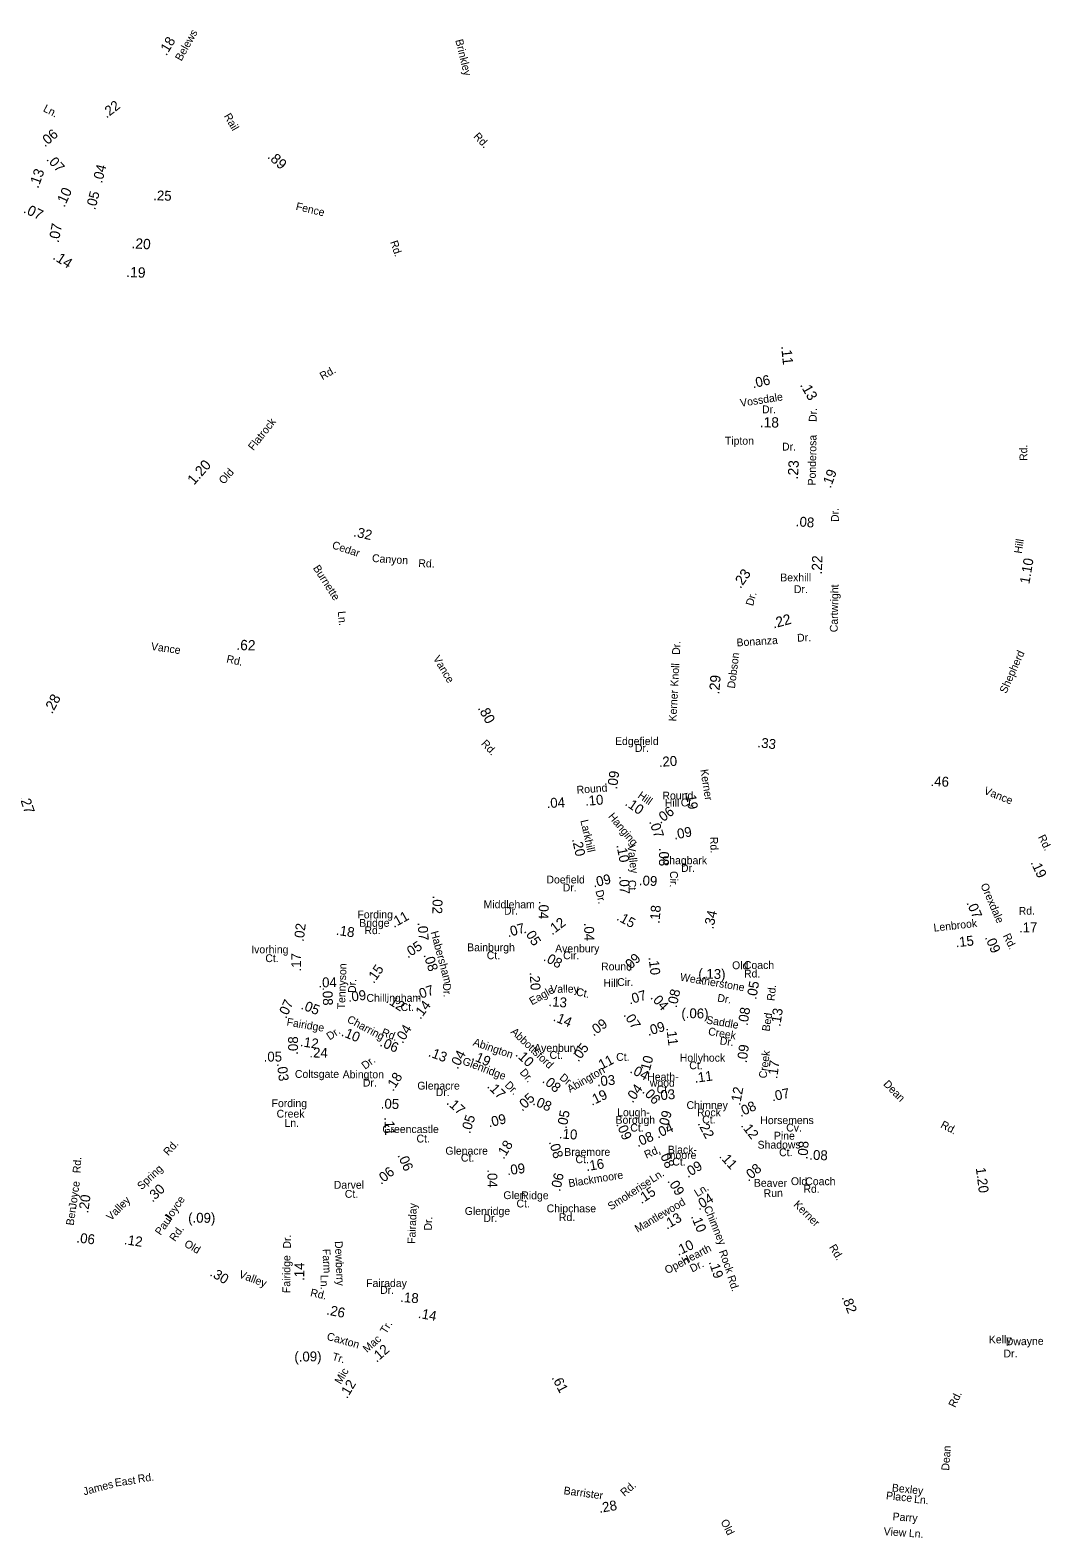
# Model space of a CAD drawing. Extents: x 1553981 to 1780076, y 812965 to 996873.
# Drawn here: x 1670055 to 1682445, y 874922 to 893216 of the extents above; entities that cross this region are included whole.
import ezdxf

# ---------------------------------------------------------------- set-up
doc = ezdxf.new("R2010")
doc.units = 0
for name, color, linetype in [('Exist Road Non-System Type 51 Label', 7, 'Continuous'), ('Exist Road Secondary Mileage Hundredths English Label', 7, 'Continuous'), ('Map Preparation Border Antique Large Shape', 7, 'Continuous')]:
    doc.layers.add(name, color=color, linetype=linetype)

msp = doc.modelspace()

# ---------------------------------------------------------------- texts
at = {"layer": 'Exist Road Non-System Type 51 Label'}
for s, rotation, p in [('Dr.', 87.1564, (1677941, 885634)), ('Knoll', 86.9674, (1677921, 885250)), ('Kerner', 87.2014, (1677900, 884827)), ('Fairaday', 87.7713, (1674730, 878487)), ('Dr.', 87.7713, (1674930, 878649)), ('Dewberry', 272.5075, (1673753, 878521)), ('Farm', 272.5075, (1673604, 878426)), ('Ln.', 270.8714, (1673580, 878112)), ('Kelly', 0.7743, (1681693, 877280)), ('Dwayne', 0.7743, (1681899, 877257)), ('Dr.', 0.7743, (1681871, 877110)), ('James', 14.8595, (1670711, 875437)), ('East', 7.4912, (1671088, 875544)), ('Rd.', 7.4912, (1671368, 875591)), ('Place', 354.0588, (1680441, 875390)), ('Bexley', 354.0588, (1680512, 875485)), ('Ln.', 354.0588, (1680782, 875347)), ('Parry', 356.0102, (1680522, 875135)), ('View', 356.0102, (1680413, 874955)), ('Ln.', 356.0102, (1680719, 874933))]:
    msp.add_text(s, height=95, rotation=rotation, dxfattribs=at).set_placement(p)
at = {"layer": 'Exist Road Secondary Mileage Hundredths English Label'}
for s, height, rotation, p in [('.18', 120, 58.9147, (1671709, 892899)), ('.22', 120, 37.5846, (1670983, 892143)), ('.06', 120, 40.4542, (1670235, 891792)), ('.89', 125, 318.0587, (1672928, 891671)), ('.13', 125, 70.2961, (1670153, 891289)), ('.07', 120, 312.0614, (1670247, 891645)), ('.04', 120, 75.5434, (1670927, 891353)), ('.10', 125, 65.3951, (1670471, 891059)), ('.05', 120, 75.4697, (1670845, 891029)), ('.25', 120, 357.9732, (1671548, 891153)), ('.07', 125, 335.0103, (1669965, 891006)), ('.07', 125, 79.3893, (1670401, 890631)), ('.20', 125, 356.3987, (1671283, 890570)), ('.14', 125, 327.0426, (1670321, 890444)), ('.19', 125, 357.5359, (1671221, 890221)), ('.11', 125, 275.8067, (1679171, 889381)), ('.06', 120, 12.9875, (1678831, 888870)), ('.13', 125, 299.7241, (1679397, 888911)), ('.18', 125, 359.4741, (1678912, 888396)), ('1.20', 125, 48.5462, (1672045, 887690)), ('.23', 125, 86.6454, (1679374, 887762)), ('.19', 120, 69.6881, (1679772, 887651)), ('.08', 120, 355.3188, (1679346, 887198)), ('.32', 120, 347.6273, (1673974, 887075)), ('.22', 125, 88.3802, (1679666, 886609)), ('1.10', 120, 80.3634, (1682184, 886491)), ('.23', 125, 54.7507, (1678677, 886433)), ('.22', 125, 15.2674, (1679080, 885955)), ('.62', 125, 358.4725, (1672557, 885695)), ('.29', 125, 85.452, (1678420, 885155)), ('.28', 125, 61.7984, (1670322, 884912)), ('.80', 125, 298.5271, (1675486, 884991)), ('.33', 120, 353.3618, (1678880, 884516)), ('.20', 120, 4.0522, (1677690, 884276)), ('.09', 120, 82.7438, (1677179, 884000)), ('.46', 120, 357.3552, (1680983, 884045)), ('.27', 125, 289.113, (1669921, 883914)), ('.04', 120, 3.3546, (1676328, 883776)), ('.10', 120, 4.3844, (1676795, 883804)), ('.10', 120, 324.8313, (1677267, 883818)), ('.19', 120, 279.0146, (1678011, 883974)), ('.06', 120, 36.2406, (1677705, 883580)), ('.07', 120, 288.8185, (1677568, 883613)), ('.09', 120, 10.9647, (1677877, 883394)), ('.20', 120, 282.7728, (1676632, 883399)), ('.10', 120, 281.2837, (1677171, 883327)), ('.08', 120, 269.5521, (1677690, 883295)), ('.19', 120, 295.1742, (1682197, 883117)), ('.09', 120, 12.8644, (1676897, 882813)), ('.07', 120, 272.0841, (1677206, 882954)), ('.09', 120, 356.7688, (1677442, 882842)), ('.02', 120, 268.9433, (1674942, 882716)), ('.04', 120, 268.9358, (1676231, 882652)), ('.18', 120, 85.2729, (1677694, 882372)), ('.07', 120, 293.45, (1681418, 882628)), ('.02', 120, 83.229, (1673375, 882151)), ('.11', 120, 29.3267, (1674471, 882321)), ('.07', 120, 273.9304, (1674759, 882388)), ('.07', 120, 15.6416, (1675857, 882209)), ('.12', 120, 37.4926, (1676391, 882230)), ('.04', 120, 270.926, (1676779, 882385)), ('.15', 120, 331.2435, (1677165, 882424)), ('.34', 120, 77.4815, (1678347, 882303)), ('.17', 120, 1.2145, (1682060, 882267)), ('.18', 120, 351.3786, (1673763, 882240)), ('.05', 120, 302.1401, (1676045, 882282)), ('.15', 120, 6.3312, (1681294, 882087)), ('.09', 120, 293.4427, (1681642, 882208)), ('.17', 120, 90, (1673345, 881794)), ('.05', 120, 32.8981, (1674640, 881951)), ('.08', 120, 287.5936, (1674829, 881996)), ('.08', 120, 331.807, (1676277, 881932)), ('.09', 120, 44.3336, (1677317, 881785)), ('.15', 120, 55.0047, (1674226, 881641)), ('.10', 120, 276.8974, (1677561, 881966)), ('(.13)', 120, 358.7032, (1678165, 881709)), ('.04', 120, 1.3028, (1673556, 881600)), ('.07', 120, 18.2965, (1674757, 881450)), ('.20', 120, 274.2291, (1676117, 881784)), ('.05', 120, 80.1739, (1678868, 881447)), ('.07', 120, 65.5177, (1673163, 881215)), ('.08', 120, 271.5146, (1673605, 881602)), ('.09', 120, 7.372, (1673919, 881424)), ('.12', 120, 327.2543, (1674367, 881425)), ('.14', 120, 52.9038, (1674792, 881206)), ('.13', 120, 355.07, (1676344, 881375)), ('.07', 120, 16.5005, (1677334, 881393)), ('.04', 120, 312.1556, (1677578, 881474)), ('.08', 120, 78.174, (1677903, 881348)), ('.05', 120, 338.7789, (1673334, 881343)), ('.14', 120, 337.4043, (1676395, 881200)), ('.07', 120, 302.9423, (1677253, 881267)), ('(.06)', 120, 358.7032, (1677959, 881230)), ('.08', 120, 81.5969, (1678764, 881131)), ('.13', 120, 81.7505, (1679161, 881120)), ('.10', 120, 337.8996, (1673823, 881017)), ('.04', 120, 58.9545, (1674577, 880912)), ('.09', 120, 35.8173, (1676894, 881004)), ('.09', 120, 17.2937, (1677559, 881011)), ('.11', 120, 277.2038, (1677777, 881110)), ('.08', 120, 90, (1673307, 880784)), ('.12', 120, 351.5131, (1673327, 880888)), ('.06', 120, 336.7874, (1674291, 880894)), ('.05', 120, 53.2764, (1676711, 880689)), ('.09', 120, 82.688, (1678753, 880679)), ('.24', 120, 358.6034, (1673444, 880752)), ('.13', 120, 339.3172, (1674880, 880769)), ('.04', 120, 62.739, (1675246, 880600)), ('.19', 120, 336.005, (1675408, 880729)), ('.10', 120, 316.615, (1675938, 880779)), ('.11', 120, 27.2881, (1676953, 880581)), ('.10', 120, 75.0305, (1677565, 880539)), ('.17', 120, 82.4599, (1679123, 880487)), ('.03', 120, 276.6279, (1673051, 880678)), ('.18', 120, 57.7779, (1674461, 880332)), ('.03', 120, 5.7166, (1676940, 880399)), ('.04', 120, 331.8299, (1677327, 880571)), ('.11', 120, 7.9107, (1678125, 880442)), ('.17', 120, 314.3465, (1675595, 880394)), ('.08', 120, 320.5302, (1676264, 880457)), ('.19', 120, 25.8999, (1676874, 880163)), ('.04', 120, 54.479, (1677368, 880191)), ('.06', 120, 313.7645, (1677478, 880332)), ('.03', 120, 4.905, (1677667, 880229)), ('.12', 120, 79.7248, (1678673, 880163)), ('.07', 120, 12.2032, (1679066, 880217)), ('.05', 120, 358.5111, (1674310, 880131)), ('.17', 120, 317.9353, (1675102, 880193)), ('.05', 120, 42.9898, (1676028, 880092)), ('.08', 120, 336.4821, (1676148, 880181)), ('.08', 120, 25.1834, (1678680, 880026)), ('.11', 120, 272.6009, (1674355, 880026)), ('.05', 120, 72.6727, (1675395, 879820)), ('.09', 120, 13.5566, (1675626, 879902)), ('.05', 120, 79.4029, (1676566, 879880)), ('.09', 120, 75.2825, (1677790, 879873)), ('.10', 120, 356.0508, (1676471, 879769)), ('.09', 120, 292.9249, (1677167, 879941)), ('.08', 120, 23.2769, (1677431, 879661)), ('.04', 120, 24.3575, (1677674, 879767)), ('.22', 120, 297.7635, (1678155, 879950)), ('.12', 120, 307.9442, (1678677, 879923)), ('.18', 120, 58.2031, (1675804, 879508)), ('.08', 120, 287.0046, (1676350, 879727)), ('.08', 120, 85.8144, (1679490, 879511)), ('.08', 120, 358.1655, (1679512, 879510)), ('.06', 120, 38.8515, (1674315, 879203)), ('.06', 120, 293.4836, (1674512, 879564)), ('.09', 120, 7.5932, (1675849, 879321)), ('.16', 120, 9.1716, (1676810, 879371)), ('.08', 120, 294.5365, (1677683, 879596)), ('.09', 120, 32.257, (1678039, 879285)), ('.11', 120, 312.2108, (1678413, 879546)), ('.08', 120, 40.1244, (1678774, 879240)), ('.04', 120, 270.5077, (1675606, 879393)), ('.06', 120, 78.103, (1676489, 879118)), ('.09', 120, 301.4809, (1677787, 879251)), ('1.20', 120, 277.2674, (1681534, 879410)), ('.20', 120, 82.0878, (1670759, 878857)), ('.30', 120, 43.383, (1671540, 878987)), ('.15', 120, 33.2445, (1677475, 878970)), ('.04', 120, 31.5333, (1678173, 878893)), ('(.09)', 120, 359.4408, (1671973, 878747)), ('.13', 120, 30.5081, (1677784, 878659)), ('.10', 120, 292.5128, (1678074, 878822)), ('.06', 120, 353.3794, (1670613, 878507)), ('.12', 120, 351.578, (1671190, 878485)), ('.10', 120, 25.4249, (1677922, 878341)), ('.30', 120, 329.4774, (1672228, 878108)), ('.14', 120, 89.6872, (1673382, 878039)), ('.19', 120, 288.3782, (1678291, 878269)), ('.18', 120, 355.589, (1674545, 877785)), ('.82', 120, 291.507, (1679904, 877840)), ('.26', 120, 348.7576, (1673646, 877633)), ('.14', 120, 349.5625, (1674758, 877592)), ('.12', 120, 41.3928, (1674260, 877044)), ('(.09)', 120, 0.8079, (1673263, 877060)), ('.12', 120, 59.0752, (1673902, 876603)), ('.61', 120, 297.6795, (1676382, 876866)), ('.28', 120, 10.1441, (1676967, 875223))]:
    msp.add_text(s, height=height, rotation=rotation, dxfattribs=at).set_placement(p)
msp.add_text('.05', height=120, dxfattribs=at).set_placement((1672890, 880701))
at = {"layer": 'Map Preparation Border Antique Large Shape'}
for s, rotation, p in [('Belews', 60.6365, (1671891, 892834)), ('Brinkley', 283.9574, (1675215, 893094)), ('Ln.', 332.2366, (1670205, 892236)), ('Rail', 299.9771, (1672404, 892175)), ('Rd.', 314.0355, (1675431, 891920)), ('Fence', 346.8415, (1673274, 891037)), ('Rd.', 288.6892, (1674424, 890646)), ('Rd.', 29.4128, (1673604, 888968)), ('Vossdale', 8.8068, (1678681, 888645)), ('Dr.', 87.9563, (1679601, 888461)), ('Flatrock', 51.7889, (1672766, 888108)), ('Ponderosa', 88.9872, (1679590, 887691)), ('Rd.', 90.634, (1682160, 887990)), ('Old', 48.5462, (1672406, 887699)), ('Dr.', 90.6866, (1679872, 887249)), ('Cedar', 341.4584, (1673712, 886931)), ('Hill', 80.7512, (1682091, 886860)), ('Canyon', 356.1596, (1674203, 886764)), ('Rd.', 357.7655, (1674766, 886702)), ('Burnette', 302.7548, (1673485, 886689)), ('Dr.', 74.2571, (1678830, 886223)), ('Cartwright', 88.905, (1679857, 885910)), ('Ln.', 275.3862, (1673790, 886163)), ('Bonanza', 3.5647, (1678633, 885738)), ('Dr.', 2.6103, (1679367, 885795)), ('Vance', 351.9866, (1671518, 885695)), ('Dobson', 82.9792, (1678610, 885224)), ('Shepherd', 65.9523, (1681904, 885160)), ('Rd.', 347.5602, (1672432, 885545)), ('Vance', 300.9822, (1674943, 885593)), ('Rd.', 312.8312, (1675524, 884554)), ('Kerner', 279.0146, (1678190, 884241)), ('Round', 4.3844, (1676692, 883950)), ('Vance', 338.2444, (1681625, 883952)), ('Hill', 324.8313, (1677422, 883910)), ('Larkhill', 282.7728, (1676734, 883625)), ('Hanging', 309.727, (1677066, 883672)), ('Rd.', 296.4439, (1682287, 883426)), ('Valley', 276.6237, (1677306, 883324)), ('Rd.', 272.3135, (1678308, 883426)), ('Cir.', 268.8262, (1677824, 883014)), ('Dr.', 283.6061, (1676917, 882772)), ('Ct.', 274.3405, (1677312, 882901)), ('Orexdale', 293.45, (1681589, 882842)), ('Rd.', 0.9841, (1682056, 882481)), ('Lenbrook', 6.3312, (1681027, 882277)), ('Habersham', 285.2332, (1674915, 882271)), ('Rd.', 295.7299, (1681861, 882228)), ('Tennyson', 88.0322, (1673877, 881333)), ('Round', 0.176, (1676986, 881807)), ('Dr.', 88.0322, (1674009, 881532)), ('Dr.', 273.9185, (1675064, 881648)), ('Valley', 0.5143, (1676370, 881534)), ('Hill', 359.771, (1677014, 881608)), ('Cir.', 0.0078, (1677181, 881618)), ('Weatherstone', 350.4379, (1677939, 881684)), ('Eagle', 29.819, (1676147, 881382)), ('Ct.', 347.5323, (1676676, 881506)), ('Dr.', 351.3453, (1678392, 881430)), ('Rd.', 84.1307, (1679091, 881433)), ('Charring', 331.9093, (1673894, 881184)), ('Saddle', 350.4052, (1678257, 881163)), ('Bed', 81.7505, (1679031, 881062)), ('Fairidge', 350.5316, (1673164, 881138)), ('Dr.', 33.7073, (1673691, 880956)), ('Rd.', 338.1855, (1674311, 881022)), ('Abbottsford', 316.615, (1675882, 881053)), ('Creek', 350.4769, (1678280, 881024)), ('Abington', 341.19, (1675423, 880899)), ('Dr.', 352.4897, (1678422, 880910)), ('Dr.', 36.8885, (1674121, 880600)), ('Glenridge', 339.3067, (1675294, 880670)), ('Creek', 82.4599, (1678993, 880492)), ('Dr.', 310.7422, (1675992, 880566)), ('Dr.', 320.5302, (1676473, 880493)), ('Abington', 29.8591, (1676608, 880320)), ('Dr.', 315.5567, (1675809, 880407)), ('Dean', 314.6009, (1680405, 880421)), ('Horsemens', 0.0774, (1678918, 879942)), ('Rd.', 331.8506, (1681098, 879906)), ('Pine', 359.4638, (1679083, 879755)), ('Cv.', 359.2183, (1679232, 879853)), ('Rd.', 47.7769, (1671732, 879552)), ('Rd.', 23.2769, (1677534, 879522)), ('Shadows', 0.2859, (1678886, 879644)), ('Ct.', 0.5744, (1679147, 879552)), ('Rd.', 86.6901, (1670666, 879344)), ('Spring', 43.383, (1671408, 879138)), ('Joyce', 82.0878, (1670614, 878916)), ('Blackmoore', 9.1716, (1676597, 879176)), ('Smokerise', 33.2445, (1677105, 878893)), ('Ln.', 32.5911, (1677613, 879227)), ('Beaver', 359.6193, (1678840, 879182)), ('Valley', 45.2709, (1671036, 878764)), ('Joyce', 55.5739, (1671752, 878756)), ('Ln.', 31.5333, (1678153, 879055)), ('Run', 1.3414, (1678960, 879055)), ('Ben', 81.6615, (1670583, 878707)), ('Mantlewood', 30.5081, (1677429, 878623)), ('Chimney', 292.5128, (1678230, 878927)), ('Kerner', 315.4844, (1679314, 878957)), ('Paul', 54.3653, (1671639, 878585)), ('Rd.', 54.3653, (1671814, 878510)), ('Old', 329.4919, (1671917, 878464)), ('Dr.', 89.6872, (1673220, 878432)), ('Fairidge', 89.6872, (1673212, 877892)), ('Hearth', 27.0183, (1677994, 878233)), ('Rock', 289.7039, (1678414, 878397)), ('Rd.', 301.1345, (1679750, 878449)), ('Valley', 339.3413, (1672581, 878083)), ('Open', 27.0183, (1677787, 878121)), ('Dr.', 27.0183, (1678092, 878140)), ('Rd.', 288.3782, (1678516, 878090)), ('Rd.', 347.5443, (1673450, 877855)), ('Caxton', 344.2703, (1673649, 877327)), ('Tr.', 58.6099, (1674376, 877389)), ('Mac', 41.3928, (1674145, 877163)), ('Tr.', 344.2703, (1673714, 877081)), ('Mic', 59.0672, (1673825, 876778)), ('Rd.', 64.7632, (1681283, 876496)), ('Dean', 85.9142, (1681210, 875735)), ('Rd.', 40.3014, (1677269, 875419)), ('Barrister', 352.3038, (1676527, 875452)), ('Old', 297.034, (1678434, 875119))]:
    msp.add_text(s, height=95, rotation=rotation, dxfattribs=at).set_placement(p)
for s, p in [('Dr.', (1678939, 888567)), ('Tipton', (1678488, 888187)), ('Dr.', (1679182, 888115)), ('Bexhill', (1679161, 886528)), ('Dr.', (1679326, 886385)), ('Edgefield', (1677155, 884542)), ('Dr.', (1677396, 884459)), ('Round', (1677730, 883881)), ('Hill', (1677759, 883792)), ('Ct.', (1677953, 883797)), ('Shagbark', (1677728, 883096)), ('Dr.', (1677956, 883002)), ('Doefield', (1676322, 882862)), ('Dr.', (1676521, 882765)), ('Fording', (1674028, 882438)), ('Middleham', (1675560, 882561)), ('Dr.', (1675807, 882483)), ('Bridge', (1674050, 882336)), ('Rd.', (1674113, 882247)), ('Ivorhing', (1672739, 882014)), ('Ct.', (1672910, 881908)), ('Bainburgh', (1675360, 882040)), ('Ct.', (1675598, 881943)), ('Avenbury', (1676428, 882026)), ('Cir.', (1676525, 881942)), ('Old', (1678576, 881822)), ('Coach', (1678719, 881825)), ('Rd.', (1678721, 881721)), ('Chillingham', (1674138, 881426)), ('Ct.', (1674552, 881315)), ('Avenbury', (1676173, 880819)), ('Ct.', (1676360, 880734)), ('Ct.', (1677169, 880710)), ('Hollyhock', (1677941, 880700)), ('Coltsgate', (1673269, 880503)), ('Abington', (1673849, 880498)), ('Heath-', (1677546, 880469)), ('Ct.', (1678056, 880608)), ('Dr.', (1674094, 880398)), ('Glenacre', (1674755, 880361)), ('Dr.', (1674978, 880282)), ('wood', (1677577, 880396)), ('Ct.', (1677660, 880316)), ('Fording', (1672986, 880148)), ('Chimney', (1678023, 880125)), ('Creek', (1673047, 880021)), ('Ln.', (1673143, 879909)), ('Borough', (1677161, 879946)), ('Lough-', (1677181, 880038)), ('Rock', (1678150, 880036)), ('Ct.', (1678213, 879950)), ('Greencastle', (1674331, 879834)), ('Ct.', (1674745, 879719)), ('Ct.', (1677340, 879852)), ('Glenacre', (1675096, 879571)), ('Braemore', (1676539, 879557)), ('Black-', (1677796, 879585)), ('Ct.', (1675284, 879487)), ('Ct.', (1676675, 879468)), ('moore', (1677783, 879518)), ('Ct.', (1677850, 879439)), ('Darvel', (1673741, 879158)), ('Old', (1679290, 879202)), ('Coach', (1679464, 879201)), ('Ct.', (1673875, 879048)), ('Glen', (1675800, 879032)), ('Ridge', (1676017, 879030)), ('Rd.', (1679442, 879109)), ('Glenridge', (1675331, 878840)), ('Ct.', (1675959, 878931)), ('Chipchase', (1676325, 878872)), ('Dr.', (1675557, 878754)), ('Rd.', (1676473, 878766)), ('Fairaday', (1674134, 877965)), ('Dr.', (1674304, 877882))]:
    msp.add_text(s, height=95, dxfattribs=at).set_placement(p)

doc.saveas('drawing.dxf')
